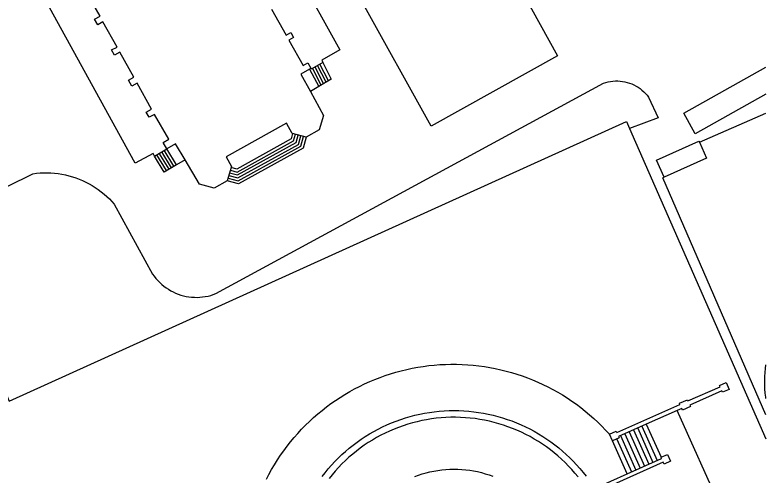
# Model space of a CAD drawing. Extents: x 122462 to 123306, y 485548 to 486417.
# Drawn here: x 123225.8 to 123306, y 486097.3 to 486146.6 of the extents above; entities that cross this region are included whole.
import ezdxf

# ---------------------------------------------------------------- set-up
doc = ezdxf.new("R2010")
doc.units = 0
for name, color, linetype in [('Level 1', 7, 'Continuous'), ('Level 19', 7, 'Continuous'), ('Level 2', 7, 'Continuous'), ('Level 21', 7, 'Continuous'), ('Level 22', 7, 'Continuous'), ('Level 30', 7, 'Continuous'), ('Level 31', 7, 'Continuous'), ('Level 33', 7, 'Continuous'), ('N werkgrens', 7, 'Continuous')]:
    doc.layers.add(name, color=color, linetype=linetype)

msp = doc.modelspace()

# ---------------------------------------------------------------- linework, layer by layer
at = {"layer": 'Level 1'}
for p, q in [((123257.393, 486140.9), (123257.249, 486140.818)), ((123256.89, 486133.539), (123255.454, 486133.941)), ((123248.885, 486130.305), (123248.469, 486128.87))]:
    msp.add_line(p, q, dxfattribs=at)
for points in [[(123241.999, 486132.299), (123241.617, 486132.994), (123242.235, 486133.344), (123240.687, 486135.967), (123240.125, 486135.676), (123239.826, 486136.213), (123240.391, 486136.536), (123238.834, 486139.319), (123238.266, 486139.018), (123237.925, 486139.631), (123238.502, 486139.947), (123236.995, 486142.639), (123236.438, 486142.304), (123236.12, 486142.875), (123236.718, 486143.183), (123235.197, 486145.886), (123234.63, 486145.552), (123234.29, 486146.164), (123234.895, 486146.474), (123233.343, 486149.232)], [(123253.198, 486147.226), (123254.759, 486144.444), (123255.251, 486144.72), (123255.543, 486144.201), (123255.05, 486143.925), (123256.57, 486141.217), (123257.085, 486141.489), (123257.413, 486140.911), (123257.393, 486140.9)], [(123257.249, 486140.818), (123256.32, 486140.289), (123257.35, 486138.434)], [(123257.35, 486138.434), (123258.769, 486135.87), (123258.289, 486134.329), (123256.89, 486133.539)], [(123255.454, 486133.941), (123255.4, 486133.956), (123254.804, 486135.03), (123248.354, 486131.453), (123248.92, 486130.429), (123248.885, 486130.305)], [(123243.96, 486131.139), (123242.957, 486132.833), (123241.999, 486132.299)], [(123248.469, 486128.87), (123247.07, 486128.09), (123245.499, 486128.529), (123243.96, 486131.139)]]:
    msp.add_lwpolyline(points, dxfattribs=at)
at = {"layer": 'Level 19'}
for points in [[(123268.97, 486179.004), (123264.063, 486188.078), (123242.106, 486175.961), (123260.504, 486142.869), (123258.573, 486141.763), (123258.673, 486141.539)], [(123270.259, 486134.738), (123247.912, 486174.935), (123261.513, 486182.451), (123283.738, 486142.232), (123270.259, 486134.738)], [(123240.706, 486131.535), (123240.548, 486131.824), (123238.651, 486130.787), (123227.518, 486151.021), (123230.635, 486152.736)], [(123298.47, 486133.915), (123297.243, 486136.111), (123306.018, 486141.014)], [(123217.052, 486124.384), (123227.705, 486129.649), (123228.09, 486129.697), (123228.477, 486129.729), (123228.864, 486129.746), (123229.252, 486129.747), (123229.64, 486129.733), (123230.026, 486129.703), (123230.412, 486129.657), (123230.795, 486129.596), (123231.175, 486129.519), (123231.552, 486129.428), (123231.925, 486129.321), (123232.293, 486129.199), (123232.656, 486129.062), (123233.013, 486128.911), (123233.364, 486128.746), (123233.708, 486128.567), (123234.045, 486128.374), (123234.373, 486128.167), (123234.693, 486127.948), (123235.004, 486127.716), (123235.305, 486127.471), (123235.596, 486127.215), (123235.877, 486126.947), (123236.146, 486126.668), (123236.404, 486126.378), (123240.501, 486118.923), (123240.671, 486118.683), (123240.854, 486118.452), (123241.048, 486118.232), (123241.254, 486118.021), (123241.47, 486117.822), (123241.697, 486117.634), (123241.933, 486117.459), (123242.177, 486117.296), (123242.431, 486117.146), (123242.691, 486117.01), (123242.958, 486116.887), (123243.232, 486116.779), (123243.511, 486116.685), (123243.794, 486116.605), (123244.081, 486116.541), (123244.371, 486116.492), (123244.663, 486116.458), (123244.956, 486116.439), (123245.251, 486116.436), (123245.544, 486116.448), (123245.837, 486116.476), (123246.128, 486116.519), (123246.417, 486116.577), (123246.702, 486116.65), (123246.982, 486116.738), (123247.258, 486116.84), (123288.67, 486139.318), (123288.914, 486139.397), (123289.163, 486139.461), (123289.415, 486139.51), (123289.669, 486139.543), (123289.926, 486139.56), (123290.182, 486139.562), (123290.439, 486139.547), (123290.693, 486139.517), (123290.946, 486139.472), (123291.195, 486139.41), (123291.44, 486139.334), (123291.68, 486139.243), (123291.914, 486139.137), (123292.141, 486139.017), (123292.36, 486138.883), (123292.57, 486138.736), (123292.771, 486138.576), (123292.962, 486138.404), (123293.142, 486138.221), (123293.31, 486138.027), (123293.466, 486137.823), (123294.518, 486135.617), (123291.442, 486134.489)], [(123306.018, 486138.132), (123298.47, 486133.915)], [(123298.904, 486133.003), (123306.018, 486136.123)], [(123306.018, 486103.868), (123294.998, 486129.201), (123295.141, 486129.266)], [(123252.65, 486096.993), (123252.925, 486097.522), (123253.214, 486098.043), (123253.517, 486098.556), (123253.833, 486099.061), (123254.163, 486099.558), (123254.506, 486100.045), (123254.862, 486100.524), (123255.231, 486100.992), (123255.611, 486101.451), (123256.004, 486101.899), (123256.409, 486102.337), (123256.825, 486102.763), (123257.253, 486103.179), (123257.691, 486103.582), (123258.14, 486103.974), (123258.6, 486104.354), (123259.069, 486104.722), (123259.548, 486105.077), (123260.036, 486105.419), (123260.533, 486105.747), (123261.039, 486106.063), (123261.553, 486106.365), (123262.075, 486106.653), (123262.604, 486106.927), (123263.141, 486107.186), (123263.684, 486107.432), (123264.234, 486107.662), (123264.789, 486107.879), (123265.35, 486108.08), (123265.917, 486108.266), (123266.488, 486108.437), (123267.063, 486108.592), (123267.642, 486108.733), (123268.225, 486108.857), (123268.811, 486108.966), (123269.4, 486109.06), (123269.991, 486109.138), (123270.584, 486109.2), (123271.178, 486109.246), (123271.773, 486109.276), (123272.369, 486109.29), (123272.965, 486109.289), (123273.561, 486109.271), (123274.156, 486109.238), (123274.75, 486109.189), (123275.343, 486109.124), (123275.933, 486109.043), (123276.522, 486108.947), (123277.107, 486108.834), (123277.689, 486108.707), (123278.268, 486108.563), (123278.843, 486108.405), (123279.413, 486108.231), (123279.978, 486108.042), (123280.538, 486107.838), (123281.092, 486107.619), (123281.641, 486107.385), (123282.183, 486107.137), (123282.718, 486106.875), (123283.246, 486106.598), (123283.766, 486106.307), (123284.279, 486106.003), (123284.783, 486105.685), (123285.278, 486105.353), (123285.765, 486105.009), (123286.242, 486104.652), (123286.709, 486104.282), (123287.167, 486103.899), (123287.614, 486103.505), (123288.05, 486103.099), (123288.475, 486102.681), (123288.89, 486102.253), (123289.292, 486101.813)], [(123306.018, 486083.264), (123296.515, 486104.329)], [(123268.499, 486097.285), (123268.899, 486097.434), (123269.304, 486097.568), (123269.714, 486097.687), (123270.128, 486097.79), (123270.546, 486097.878), (123270.966, 486097.951), (123271.389, 486098.008), (123271.814, 486098.049), (123272.24, 486098.074), (123272.667, 486098.083), (123273.093, 486098.077), (123273.52, 486098.055), (123273.945, 486098.017), (123274.368, 486097.963), (123274.789, 486097.894), (123275.207, 486097.809), (123275.622, 486097.708), (123276.033, 486097.593), (123276.439, 486097.462), (123276.84, 486097.316)]]:
    msp.add_lwpolyline(points, dxfattribs=at)
at = {"layer": 'Level 2'}
for points in [[(123295.141, 486129.266), (123294.315, 486131.088), (123298.842, 486133.14), (123298.904, 486133.003)], [(123298.904, 486133.003), (123299.668, 486131.318), (123295.141, 486129.266)]]:
    msp.add_lwpolyline(points, dxfattribs=at)
at = {"layer": 'Level 21'}
for p, q in [((123296.515, 486104.329), (123293.236, 486102.88)), ((123289.612, 486101.089), (123289.292, 486101.813))]:
    msp.add_line(p, q, dxfattribs=at)
for points in [[(123306.018, 486105.612), (123305.994, 486105.768), (123305.944, 486106.206), (123305.908, 486106.646), (123305.889, 486107.086), (123305.885, 486107.527), (123305.897, 486107.968), (123305.925, 486108.408), (123305.969, 486108.847), (123306.018, 486109.209)], [(123289.292, 486101.813), (123290.029, 486102.139), (123290.086, 486102.01), (123296.832, 486104.99), (123296.776, 486105.118), (123297.619, 486105.491), (123297.676, 486105.363), (123301.121, 486106.884), (123301.065, 486107.012), (123301.758, 486107.319), (123302.094, 486106.602), (123301.384, 486106.289), (123301.314, 486106.448), (123297.869, 486104.926), (123297.939, 486104.767), (123297.096, 486104.395), (123297.025, 486104.554), (123296.515, 486104.329)], [(123258.604, 486097.28), (123258.927, 486097.697), (123259.261, 486098.104), (123259.608, 486098.501), (123259.966, 486098.887), (123260.336, 486099.262), (123260.717, 486099.627), (123261.108, 486099.979), (123261.51, 486100.32), (123261.922, 486100.649), (123262.343, 486100.965), (123262.774, 486101.268), (123263.214, 486101.559), (123263.662, 486101.836), (123264.118, 486102.1), (123264.582, 486102.35), (123265.053, 486102.586), (123265.531, 486102.807), (123266.015, 486103.015), (123266.505, 486103.208), (123267.001, 486103.386), (123267.502, 486103.549), (123268.008, 486103.697), (123268.517, 486103.83), (123269.031, 486103.948), (123269.548, 486104.05), (123270.067, 486104.137), (123270.59, 486104.209), (123271.113, 486104.264), (123271.639, 486104.304), (123272.165, 486104.329), (123272.692, 486104.337), (123273.219, 486104.33), (123273.745, 486104.307), (123274.271, 486104.268), (123274.795, 486104.214), (123275.317, 486104.144), (123275.837, 486104.058), (123276.354, 486103.957), (123276.868, 486103.841), (123277.378, 486103.709), (123277.884, 486103.562), (123278.385, 486103.4), (123278.882, 486103.224), (123279.372, 486103.032), (123279.857, 486102.826), (123280.336, 486102.605), (123280.807, 486102.37), (123281.272, 486102.122), (123281.729, 486101.859), (123282.177, 486101.583), (123282.618, 486101.294), (123283.049, 486100.991), (123283.471, 486100.676), (123283.884, 486100.349), (123284.287, 486100.009), (123284.679, 486099.657), (123285.061, 486099.294), (123285.431, 486098.92), (123285.791, 486098.534), (123286.138, 486098.138), (123286.474, 486097.732), (123286.797, 486097.316)], [(123285.946, 486097.243), (123285.617, 486097.643), (123285.275, 486098.034), (123284.922, 486098.413), (123284.557, 486098.782), (123284.181, 486099.139), (123283.795, 486099.485), (123283.398, 486099.819), (123282.991, 486100.14), (123282.574, 486100.449), (123282.148, 486100.744), (123281.713, 486101.027), (123281.27, 486101.296), (123280.819, 486101.552), (123280.36, 486101.793), (123279.894, 486102.02), (123279.421, 486102.233), (123278.941, 486102.431), (123278.456, 486102.615), (123277.966, 486102.783), (123277.471, 486102.937), (123276.971, 486103.075), (123276.467, 486103.198), (123275.96, 486103.305), (123275.449, 486103.397), (123274.936, 486103.473), (123274.421, 486103.533), (123273.905, 486103.577), (123273.387, 486103.606), (123272.868, 486103.619), (123272.35, 486103.615), (123271.832, 486103.596), (123271.314, 486103.561), (123270.798, 486103.51), (123270.284, 486103.444), (123269.772, 486103.361), (123269.263, 486103.263), (123268.757, 486103.15), (123268.254, 486103.021), (123267.756, 486102.876), (123267.263, 486102.717), (123266.774, 486102.542), (123266.292, 486102.353), (123265.815, 486102.149), (123265.345, 486101.93), (123264.882, 486101.697), (123264.426, 486101.45), (123263.978, 486101.189), (123263.538, 486100.914), (123263.106, 486100.626), (123262.684, 486100.325), (123262.271, 486100.011), (123261.868, 486099.685), (123261.475, 486099.346), (123261.093, 486098.996), (123260.722, 486098.634), (123260.362, 486098.261), (123260.013, 486097.877), (123259.677, 486097.482), (123259.352, 486097.078)], [(123293.236, 486102.88), (123290.279, 486101.574), (123290.349, 486101.415), (123289.612, 486101.089)], [(123294.812, 486099.348), (123295.499, 486099.655), (123295.826, 486098.925), (123295.138, 486098.618), (123295.053, 486098.808), (123287.924, 486095.627)], [(123291.182, 486097.572), (123294.87, 486099.218), (123294.812, 486099.348)], [(123287.691, 486096.013), (123291.182, 486097.572)]]:
    msp.add_lwpolyline(points, dxfattribs=at)
at = {"layer": 'Level 22'}
msp.add_lwpolyline([(123258.673, 486141.539), (123257.432, 486140.832), (123257.393, 486140.9)], dxfattribs=at)
at = {"layer": 'Level 30'}
for p, q in [((123257.249, 486140.818), (123258.264, 486138.972)), ((123258.264, 486138.972), (123257.35, 486138.434)), ((123243.04, 486130.595), (123241.999, 486132.299)), ((123243.96, 486131.139), (123243.04, 486130.595))]:
    msp.add_line(p, q, dxfattribs=at)
msp.add_lwpolyline([(123255.454, 486133.941), (123255.303, 486133.375), (123249.486, 486130.148), (123248.885, 486130.305)], dxfattribs=at)
at = {"layer": 'Level 31'}
for p, q in [((123240.706, 486131.535), (123241.999, 486132.299)), ((123293.236, 486102.88), (123294.812, 486099.348)), ((123291.182, 486097.572), (123289.612, 486101.089))]:
    msp.add_line(p, q, dxfattribs=at)
for points in [[(123258.673, 486141.539), (123259.556, 486139.732), (123258.264, 486138.972)], [(123256.89, 486133.539), (123256.58, 486132.377), (123249.687, 486128.554), (123248.469, 486128.87)], [(123243.04, 486130.595), (123241.723, 486129.816), (123240.706, 486131.535)]]:
    msp.add_lwpolyline(points, dxfattribs=at)
at = {"layer": 'Level 33'}
for p, q in [((123258.509, 486139.116), (123257.585, 486140.919)), ((123258.768, 486139.268), (123257.846, 486141.068)), ((123259.027, 486139.421), (123258.107, 486141.216)), ((123259.286, 486139.573), (123258.368, 486141.365)), ((123242.515, 486130.284), (123241.477, 486131.991)), ((123242.777, 486130.44), (123241.739, 486132.147)), ((123241.99, 486129.974), (123240.952, 486131.681)), ((123242.252, 486130.129), (123241.215, 486131.836)), ((123291.851, 486102.268), (123293.488, 486098.601)), ((123292.313, 486102.472), (123293.948, 486098.806)), ((123292.774, 486102.676), (123294.409, 486099.012)), ((123290.465, 486101.656), (123292.104, 486097.983)), ((123290.926, 486101.86), (123292.565, 486098.189)), ((123291.388, 486102.064), (123293.026, 486098.395)), ((123290.074, 486101.293), (123291.643, 486097.777))]:
    msp.add_line(p, q, dxfattribs=at)
for points in [[(123248.554, 486129.157), (123249.647, 486128.872), (123256.325, 486132.576), (123256.605, 486133.622)], [(123248.636, 486129.444), (123249.607, 486129.191), (123256.07, 486132.776), (123256.317, 486133.701)], [(123248.719, 486129.73), (123249.566, 486129.509), (123255.815, 486132.975), (123256.03, 486133.781)], [(123248.802, 486130.016), (123249.526, 486129.828), (123255.559, 486133.174), (123255.744, 486133.861)]]:
    msp.add_lwpolyline(points, dxfattribs=at)
at = {"layer": 'N werkgrens'}
for points in [[(123223.433, 486109.444), (123225.178, 486105.359), (123291.113, 486135.238), (123291.442, 486134.489)], [(123291.442, 486134.489), (123306.018, 486101.329)]]:
    msp.add_lwpolyline(points, dxfattribs=at)

doc.saveas('drawing.dxf')
